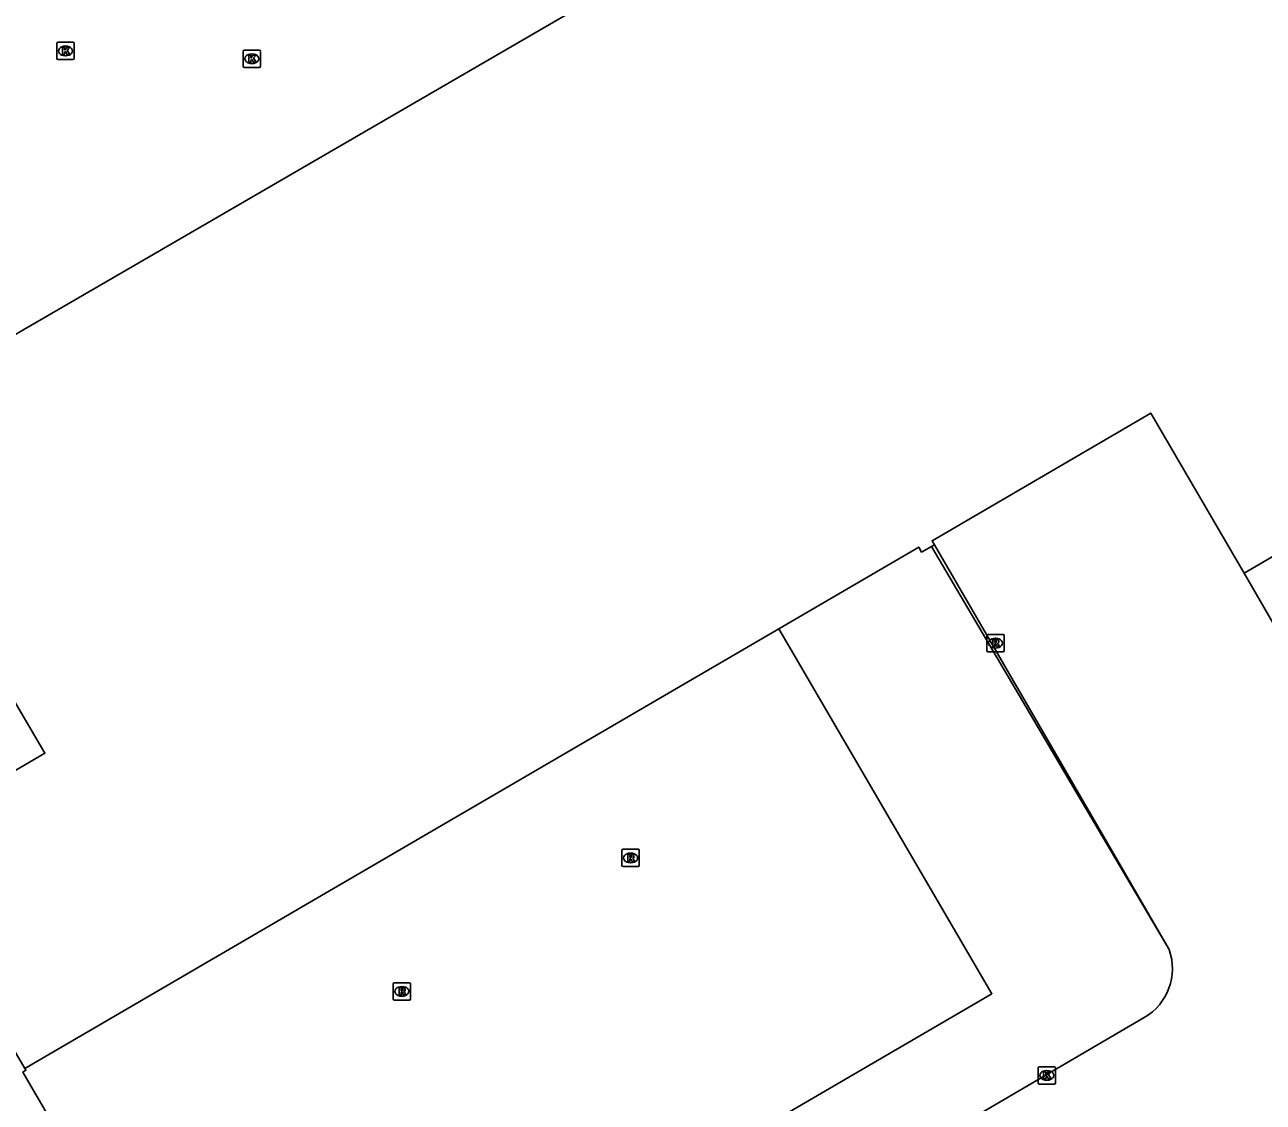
# Model space of a CAD drawing. Extents: x 157692 to 159670, y 381454 to 383289.
# Drawn here: x 159287 to 159358.3, y 382479 to 382541 of the extents above; entities that cross this region are included whole.
import ezdxf

# ---------------------------------------------------------------- set-up
doc = ezdxf.new("R2010")
doc.units = 0
for name, color, linetype in [('IMGEO_Kolk', 7, 'Continuous'), ('IMGEO_Muur', 7, 'Continuous'), ('IMGEO_Pand', 7, 'Continuous'), ('IMGEO_Rijbaan_lokaal_open', 7, 'Continuous'), ('IMGEO_Rioolput', 7, 'Continuous')]:
    doc.layers.add(name, color=color, linetype=linetype)

msp = doc.modelspace()

# ---------------------------------------------------------------- linework, layer by layer
at = {"layer": 'IMGEO_Kolk'}
for p, q in [((159288.869, 382539.076), (159288.869, 382539.928)), ((159288.944, 382540.002), (159289.796, 382540.002)), ((159289.87, 382539.928), (159289.87, 382539.076)), ((159289.38, 382539.222), (159289.355, 382539.222)), ((159289.357, 382539.782), (159289.382, 382539.782)), ((159299.598, 382538.628), (159299.598, 382539.48)), ((159299.673, 382539.554), (159300.525, 382539.554)), ((159300.086, 382539.334), (159300.111, 382539.334)), ((159300.599, 382539.48), (159300.599, 382538.628)), ((159289.796, 382539.002), (159288.944, 382539.002)), ((159300.525, 382538.554), (159299.673, 382538.554)), ((159300.109, 382538.774), (159300.084, 382538.774)), ((159345.349, 382480.143), (159345.349, 382480.995)), ((159345.424, 382481.069), (159346.276, 382481.069)), ((159345.837, 382480.849), (159345.862, 382480.849)), ((159346.35, 382480.995), (159346.35, 382480.143)), ((159346.276, 382480.069), (159345.424, 382480.069)), ((159345.86, 382480.289), (159345.835, 382480.289))]:
    msp.add_line(p, q, dxfattribs=at)
for points in [[(159288.869, 382539.076), (159288.869, 382539.928)], [(159288.944, 382540.002), (159289.796, 382540.002)], [(159289.87, 382539.928), (159289.87, 382539.076)], [(159289.19, 382539.702), (159289.313, 382539.702), (159289.313, 382539.551), (159289.443, 382539.702), (159289.607, 382539.702), (159289.461, 382539.551), (159289.614, 382539.302), (159289.462, 382539.302), (159289.377, 382539.466), (159289.313, 382539.399), (159289.313, 382539.302), (159289.19, 382539.302), (159289.19, 382539.702)], [(159299.598, 382538.628), (159299.598, 382539.48)], [(159299.673, 382539.554), (159300.525, 382539.554)], [(159299.919, 382539.254), (159300.042, 382539.254), (159300.042, 382539.103), (159300.172, 382539.254), (159300.336, 382539.254), (159300.19, 382539.103), (159300.343, 382538.854), (159300.191, 382538.854), (159300.106, 382539.018), (159300.042, 382538.951), (159300.042, 382538.854), (159299.919, 382538.854), (159299.919, 382539.254)], [(159300.599, 382539.48), (159300.599, 382538.628)], [(159289.796, 382539.002), (159288.944, 382539.002)], [(159300.525, 382538.554), (159299.673, 382538.554)], [(159345.349, 382480.143), (159345.349, 382480.995)], [(159345.424, 382481.069), (159346.276, 382481.069)], [(159345.67, 382480.769), (159345.793, 382480.769), (159345.793, 382480.618), (159345.923, 382480.769), (159346.087, 382480.769), (159345.941, 382480.618), (159346.094, 382480.369), (159345.942, 382480.369), (159345.857, 382480.533), (159345.793, 382480.466), (159345.793, 382480.369), (159345.67, 382480.369), (159345.67, 382480.769)], [(159346.35, 382480.995), (159346.35, 382480.143)], [(159346.276, 382480.069), (159345.424, 382480.069)]]:
    msp.add_lwpolyline(points, dxfattribs=at)
for centre, start, end in [((159288.946, 382539.926), 91.55205, 178.44795), ((159288.946, 382539.926), 91.55205, 178.44795), ((159289.794, 382539.926), 1.55205, 88.44795), ((159289.794, 382539.926), 1.55205, 88.44795), ((159299.675, 382539.478), 91.55205, 178.44795), ((159299.675, 382539.478), 91.55205, 178.44795), ((159300.523, 382539.478), 1.55205, 88.44795), ((159300.523, 382539.478), 1.55205, 88.44795), ((159288.946, 382539.078), 181.55205, 268.44795), ((159288.946, 382539.078), 181.55205, 268.44795), ((159289.794, 382539.078), 271.55205, 358.44795), ((159289.794, 382539.078), 271.55205, 358.44795), ((159299.675, 382538.63), 181.55205, 268.44795), ((159299.675, 382538.63), 181.55205, 268.44795), ((159300.523, 382538.63), 271.55205, 358.44795), ((159300.523, 382538.63), 271.55205, 358.44795), ((159345.426, 382480.993), 91.55205, 178.44795), ((159345.426, 382480.993), 91.55205, 178.44795), ((159346.274, 382480.993), 1.55205, 88.44795), ((159346.274, 382480.993), 1.55205, 88.44795), ((159345.426, 382480.145), 181.55205, 268.44795), ((159345.426, 382480.145), 181.55205, 268.44795), ((159346.274, 382480.145), 271.55205, 358.44795), ((159346.274, 382480.145), 271.55205, 358.44795)]:
    msp.add_arc(centre, 0.0765, start, end, dxfattribs=at)
for centre, major_axis, ratio, start_param, end_param in [((159289.356, 382539.502), (-0.387, 0.002), 0.722429, 4.712389, 7.853982), ((159289.381, 382539.502), (-0.39, 0.002), 0.717154, 1.570796, 4.712389), ((159300.085, 382539.054), (-0.387, 0.002), 0.722429, 4.712389, 7.853982), ((159300.11, 382539.054), (-0.39, 0.002), 0.717154, 1.570796, 4.712389), ((159345.836, 382480.569), (-0.387, 0.002), 0.722429, 4.712389, 7.853982), ((159345.861, 382480.569), (-0.39, 0.002), 0.717154, 1.570796, 4.712389)]:
    msp.add_ellipse(centre, major_axis=major_axis, ratio=ratio, start_param=start_param, end_param=end_param, dxfattribs=at)
at = {"layer": 'IMGEO_Muur'}
msp.add_lwpolyline([(159352.895, 382487.802), (159347.386, 382497.129), (159339.224, 382510.996)], dxfattribs=at)
at = {"layer": 'IMGEO_Pand'}
for points in [[(159287.032, 382480.967), (159279.425, 382493.984), (159288.184, 382499.103), (159277.202, 382517.817), (159319.978, 382542.64), (159319.876, 382542.812), (159329.194, 382548.272), (159329.209, 382548.245), (159337.822, 382553.328), (159348.694, 382559.698)], [(159405.856, 382537.842), (159357.213, 382509.454)], [(159357.213, 382509.454), (159351.835, 382518.67), (159339.251, 382511.326), (159339.389, 382511.09)], [(159339.389, 382511.09), (159338.648, 382510.67), (159338.485, 382510.958), (159330.428, 382506.262)], [(159330.428, 382506.262), (159342.696, 382485.262), (159299.099, 382459.846), (159286.912, 382480.764), (159287.089, 382480.867), (159287.032, 382480.967)], [(159330.428, 382506.262), (159287.032, 382480.967)]]:
    msp.add_lwpolyline(points, dxfattribs=at)
at = {"layer": 'IMGEO_Rijbaan_lokaal_open'}
for points in [[(159339.389, 382511.09), (159352.895, 382487.802)], [(159371.135, 382496.582), (159368.807, 382500.662), (159363.954, 382497.83), (159357.213, 382509.454)], [(159351.459, 382483.89), (159317.094, 382463.787), (159297.766, 382452.493)]]:
    msp.add_lwpolyline(points, dxfattribs=at)
msp.add_arc((159349.821, 382486.711), 3.262, 300.142, 19.54408, dxfattribs=at)
at = {"layer": 'IMGEO_Rioolput'}
for p, q in [((159342.4, 382505.008), (159342.4, 382505.86)), ((159342.475, 382505.934), (159343.327, 382505.934)), ((159342.888, 382505.714), (159342.913, 382505.714)), ((159343.401, 382505.86), (159343.401, 382505.008)), ((159343.327, 382504.934), (159342.475, 382504.934)), ((159342.911, 382505.154), (159342.886, 382505.154)), ((159321.471, 382493.579), (159322.323, 382493.579)), ((159321.396, 382492.653), (159321.396, 382493.505)), ((159321.884, 382493.359), (159321.909, 382493.359)), ((159322.397, 382493.505), (159322.397, 382492.653)), ((159322.323, 382492.579), (159321.471, 382492.579)), ((159321.907, 382492.799), (159321.882, 382492.799)), ((159308.232, 382484.976), (159308.232, 382485.828)), ((159308.307, 382485.902), (159309.159, 382485.902)), ((159308.72, 382485.682), (159308.745, 382485.682)), ((159309.233, 382485.828), (159309.233, 382484.976)), ((159308.743, 382485.122), (159308.718, 382485.122)), ((159309.159, 382484.902), (159308.307, 382484.902))]:
    msp.add_line(p, q, dxfattribs=at)
for points in [[(159342.4, 382505.008), (159342.4, 382505.86)], [(159342.475, 382505.934), (159343.327, 382505.934)], [(159343.401, 382505.86), (159343.401, 382505.008)], [(159343.327, 382504.934), (159342.475, 382504.934)], [(159342.989, 382505.632), (159342.737, 382505.634), (159342.737, 382505.234)], [(159342.737, 382505.234), (159342.861, 382505.234), (159342.861, 382505.396), (159342.872, 382505.396)], [(159342.915, 382505.553), (159342.861, 382505.553), (159342.861, 382505.472)], [(159342.861, 382505.472), (159342.913, 382505.472)], [(159342.919, 382505.367), (159342.99, 382505.234), (159343.13, 382505.234), (159343.065, 382505.36)], [(159321.471, 382493.579), (159322.323, 382493.579)], [(159321.396, 382492.653), (159321.396, 382493.505)], [(159321.985, 382493.277), (159321.733, 382493.279), (159321.733, 382492.879)], [(159321.733, 382492.879), (159321.857, 382492.879), (159321.857, 382493.041), (159321.868, 382493.041)], [(159321.911, 382493.198), (159321.857, 382493.198), (159321.857, 382493.117)], [(159321.857, 382493.117), (159321.909, 382493.117)], [(159321.915, 382493.012), (159321.986, 382492.879), (159322.126, 382492.879), (159322.061, 382493.005)], [(159322.397, 382493.505), (159322.397, 382492.653)], [(159322.323, 382492.579), (159321.471, 382492.579)], [(159308.232, 382484.976), (159308.232, 382485.828)], [(159308.307, 382485.902), (159309.159, 382485.902)], [(159309.233, 382485.828), (159309.233, 382484.976)], [(159308.821, 382485.6), (159308.569, 382485.602), (159308.569, 382485.202)], [(159308.569, 382485.202), (159308.693, 382485.202), (159308.693, 382485.364), (159308.704, 382485.364)], [(159308.747, 382485.521), (159308.693, 382485.521), (159308.693, 382485.44)], [(159308.693, 382485.44), (159308.745, 382485.44)], [(159308.751, 382485.335), (159308.822, 382485.202), (159308.962, 382485.202), (159308.897, 382485.328)], [(159309.159, 382484.902), (159308.307, 382484.902)]]:
    msp.add_lwpolyline(points, dxfattribs=at)
for centre, radius, start, end in [((159342.477, 382505.858), 0.0765, 91.55205, 178.44795), ((159342.477, 382505.858), 0.0765, 91.55205, 178.44795), ((159343.325, 382505.858), 0.0765, 1.55205, 88.44795), ((159343.325, 382505.858), 0.0765, 1.55205, 88.44795), ((159342.477, 382505.01), 0.0765, 181.55205, 268.44795), ((159342.477, 382505.01), 0.0765, 181.55205, 268.44795), ((159342.871, 382505.343), 0.0533, 26.02933, 88.69889), ((159342.897, 382505.661), 0.19, 274.7715, 282.96867), ((159342.921, 382505.457), 0.0964, 77.00612, 93.18647), ((159342.935, 382505.514), 0.0378, 276.66336, 79.67722), ((159342.988, 382505.522), 0.109, 350.36119, 89.41601), ((159342.986, 382505.522), 0.112, 277.58423, 350.98172), ((159342.97, 382505.307), 0.108, 29.51342, 73.79051), ((159343.325, 382505.01), 0.0765, 271.55205, 358.44795), ((159343.325, 382505.01), 0.0765, 271.55205, 358.44795), ((159321.473, 382493.503), 0.0765, 91.55205, 178.44795), ((159321.473, 382493.503), 0.0765, 91.55205, 178.44795), ((159322.321, 382493.503), 0.0765, 1.55205, 88.44795), ((159322.321, 382493.503), 0.0765, 1.55205, 88.44795), ((159321.867, 382492.988), 0.0533, 26.02933, 88.69889), ((159321.893, 382493.306), 0.19, 274.7715, 282.96867), ((159321.917, 382493.102), 0.0964, 77.00612, 93.18647), ((159321.931, 382493.159), 0.0378, 276.66336, 79.67722), ((159321.984, 382493.167), 0.109, 350.36119, 89.41601), ((159321.982, 382493.167), 0.112, 277.58423, 350.98172), ((159321.966, 382492.952), 0.108, 29.51342, 73.79051), ((159321.473, 382492.655), 0.0765, 181.55205, 268.44795), ((159321.473, 382492.655), 0.0765, 181.55205, 268.44795), ((159322.321, 382492.655), 0.0765, 271.55205, 358.44795), ((159322.321, 382492.655), 0.0765, 271.55205, 358.44795), ((159308.309, 382485.826), 0.0765, 91.55205, 178.44795), ((159308.309, 382485.826), 0.0765, 91.55205, 178.44795), ((159309.157, 382485.826), 0.0765, 1.55205, 88.44795), ((159309.157, 382485.826), 0.0765, 1.55205, 88.44795), ((159308.309, 382484.978), 0.0765, 181.55205, 268.44795), ((159308.309, 382484.978), 0.0765, 181.55205, 268.44795), ((159308.703, 382485.311), 0.0533, 26.02933, 88.69889), ((159308.729, 382485.629), 0.19, 274.7715, 282.96867), ((159308.753, 382485.425), 0.0964, 77.00612, 93.18647), ((159308.767, 382485.482), 0.0378, 276.66336, 79.67722), ((159308.82, 382485.49), 0.109, 350.36119, 89.41601), ((159308.818, 382485.49), 0.112, 277.58423, 350.98172), ((159308.802, 382485.275), 0.108, 29.51342, 73.79051), ((159309.157, 382484.978), 0.0765, 271.55205, 358.44795), ((159309.157, 382484.978), 0.0765, 271.55205, 358.44795)]:
    msp.add_arc(centre, radius, start, end, dxfattribs=at)
for centre, major_axis, ratio, start_param, end_param in [((159342.887, 382505.434), (-0.387, 0.002), 0.722429, 4.712389, 7.853982), ((159342.912, 382505.434), (-0.39, 0.002), 0.717154, 1.570796, 4.712389), ((159321.883, 382493.079), (-0.387, 0.002), 0.722429, 4.712389, 7.853982), ((159321.908, 382493.079), (-0.39, 0.002), 0.717154, 1.570796, 4.712389), ((159308.719, 382485.402), (-0.387, 0.002), 0.722429, 4.712389, 7.853982), ((159308.744, 382485.402), (-0.39, 0.002), 0.717154, 1.570796, 4.712389)]:
    msp.add_ellipse(centre, major_axis=major_axis, ratio=ratio, start_param=start_param, end_param=end_param, dxfattribs=at)

doc.saveas('drawing.dxf')
